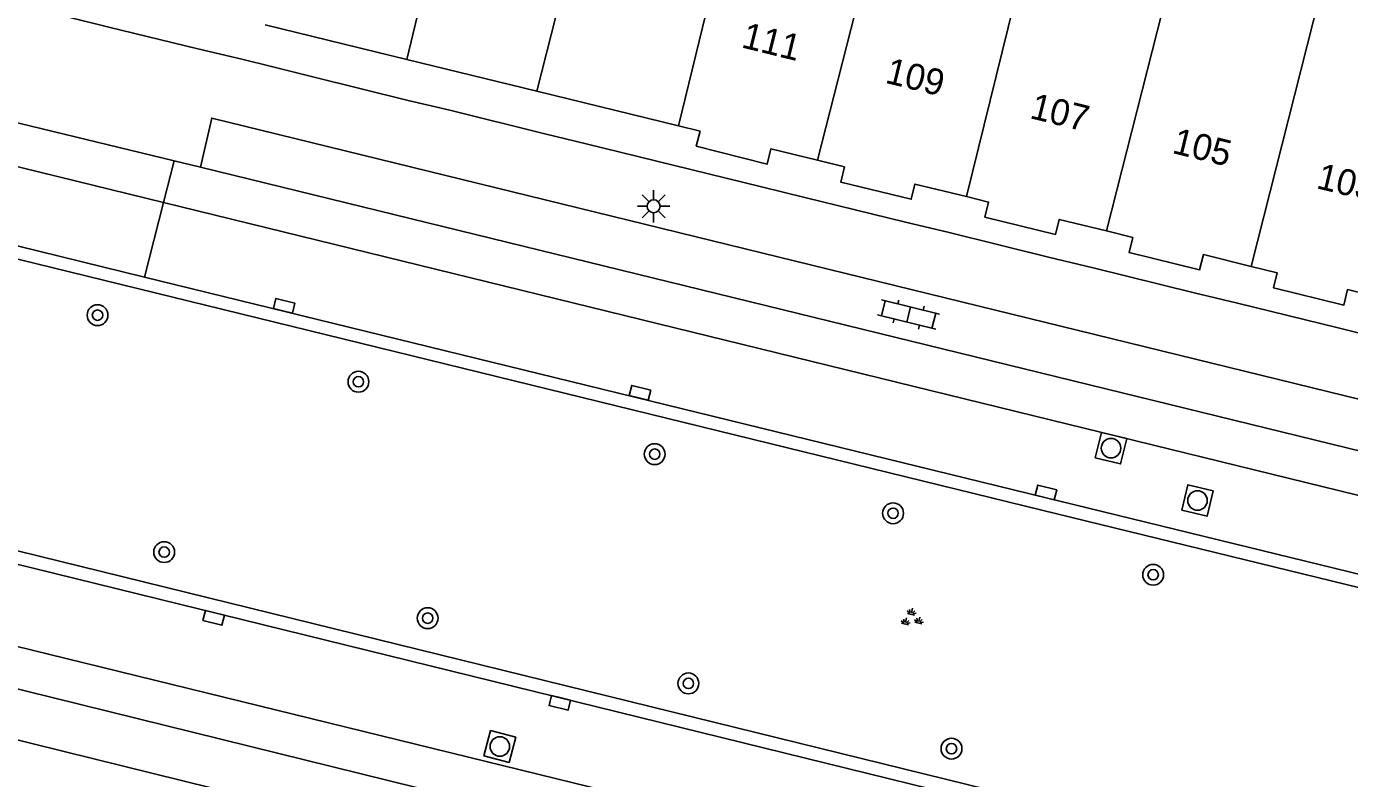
# Model space of a CAD drawing. Extents: x 125000 to 129004, y 397500 to 399008.
# Drawn here: x 126358.5 to 126409.3, y 398349.9 to 398378.8 of the extents above; entities that cross this region are included whole.
import ezdxf

# ---------------------------------------------------------------- set-up
doc = ezdxf.new("R2010")
doc.units = 0
for name, color, linetype in [('gg-afsc-muur', 7, 'Continuous'), ('gg-anno-huisnummerreeks BGT', 7, 'Continuous'), ('gg-bbg-hoofdgebouw', 7, 'Continuous'), ('gg-bbg-tussenscheiding', 7, 'Continuous'), ('gg-knt-verharding', 7, 'Continuous'), ('gg-knt-verharding nz', 7, 'Continuous'), ('gt-symb-boom', 7, 'Continuous'), ('gt-symb-groenvak', 7, 'Continuous'), ('gt-symb-klinker verharding', 7, 'Continuous'), ('gt-symb-kolk', 7, 'Continuous'), ('gt-symb-lichtmast', 7, 'Continuous'), ('gt-symb-rioolschacht', 7, 'Continuous')]:
    doc.layers.add(name, color=color, linetype=linetype)

# ---------------------------------------------------------------- blocks, each defined once
blk = doc.blocks.new('gt0-LMAST')
at = {"layer": 'gt-symb-lichtmast'}
for p, q in [((-0.005, 0.246), (-0.005, 0.621)), ((-0.182, 0.173), (-0.447, 0.438)), ((0.172, 0.173), (0.437, 0.438)), ((-0.255, -0.004), (-0.63, -0.004)), ((-0.182, -0.181), (-0.447, -0.446)), ((-0.005, -0.254), (-0.005, -0.629)), ((0.437, -0.446), (0.172, -0.181)), ((0.245, -0.004), (0.62, -0.004))]:
    blk.add_line(p, q, dxfattribs=at)
blk.add_circle((-0.005, -0.004), 0.25, dxfattribs=at)
blk = doc.blocks.new('gt0-BOOM')
at = {"layer": 'gt-symb-boom'}
for radius in [0.4, 0.2]:
    blk.add_circle((0, 0), radius, dxfattribs=at)
blk = doc.blocks.new('gt0-KOLK')
at = {"layer": 'gt-symb-kolk'}
blk.add_lwpolyline([(0, 0), (0.375, 0), (0.375, 0.4), (-0.375, 0.4), (-0.375, 0), (0, 0)], dxfattribs=at)
blk = doc.blocks.new('gt0-RS')
at = {"layer": 'gt-symb-rioolschacht'}
blk.add_lwpolyline([(-0.5, -0.5), (0.5, -0.5), (0.5, 0.5), (-0.5, 0.5)], close=True, dxfattribs=at)
blk.add_circle((0, 0), 0.375, dxfattribs=at)
blk = doc.blocks.new('gt0-KL1')
at = {"layer": 'gt-symb-klinker verharding'}
for p, q in [((-1.15, 0.3), (1.15, 0.3)), ((-1, -0.3), (-1, 0.3)), ((-0.5, 0.3), (-0.5, 0.45)), ((0, -0.3), (0, 0.3)), ((0.5, 0.3), (0.5, 0.45)), ((1, -0.3), (1, 0.3)), ((-1.15, -0.3), (1.15, -0.3)), ((-0.5, -0.45), (-0.5, -0.3)), ((0.5, -0.45), (0.5, -0.3))]:
    blk.add_line(p, q, dxfattribs=at)
blk = doc.blocks.new('gt0-GRVAK')
at = {"layer": 'gt-symb-groenvak'}
for p, q in [((-0.11, 0.189), (-0.228, 0.24)), ((-0.182, 0.153), (0.088, 0.153)), ((-0.091, 0.211), (-0.156, 0.322)), ((-0.047, 0.214), (-0.047, 0.393)), ((-0.004, 0.211), (0.061, 0.322)), ((0.015, 0.189), (0.133, 0.24)), ((0.262, -0.052), (0.197, 0.059)), ((0.305, -0.049), (0.305, 0.13)), ((0.349, -0.052), (0.414, 0.059)), ((-0.245, -0.228), (-0.363, -0.177)), ((-0.318, -0.264), (-0.047, -0.264)), ((-0.226, -0.206), (-0.291, -0.095)), ((-0.183, -0.203), (-0.183, -0.024)), ((-0.139, -0.206), (-0.074, -0.095)), ((-0.12, -0.228), (-0.002, -0.177)), ((0.243, -0.074), (0.125, -0.023)), ((0.17, -0.11), (0.441, -0.11)), ((0.368, -0.074), (0.486, -0.023))]:
    blk.add_line(p, q, dxfattribs=at)

msp = doc.modelspace()

# ---------------------------------------------------------------- linework, layer by layer
at = {"layer": 'gg-afsc-muur'}
for p, q in [((126365.112, 398377.931), (126361.699, 398378.766)), ((126367.94, 398377.251), (126366.799, 398377.538)), ((126373.188, 398375.952), (126369.53, 398376.858)), ((126378.426, 398374.673), (126374.778, 398375.574)), ((126386.754, 398372.632), (126380.022, 398374.288)), ((126392.278, 398371.275), (126388.416, 398372.229)), ((126397.812, 398369.924), (126393.957, 398370.882)), ((126403.354, 398368.567), (126399.485, 398369.522)), ((126408.89, 398367.225), (126405.027, 398368.174))]:
    msp.add_line(p, q, dxfattribs=at)
at = {"layer": 'gg-bbg-hoofdgebouw'}
for p, q in [((126367.694, 398378.852), (126373.127, 398377.524)), ((126373.127, 398377.524), (126378.12, 398376.304)), ((126378.12, 398376.304), (126383.56, 398374.975))]:
    msp.add_line(p, q, dxfattribs=at)
for points in [[(126383.56, 398374.975), (126384.389, 398374.772), (126384.243, 398374.19), (126386.966, 398373.508), (126387.11, 398374.094), (126388.903, 398373.653)], [(126388.903, 398373.653), (126389.93, 398373.4), (126389.789, 398372.817), (126392.497, 398372.16), (126392.639, 398372.743), (126394.619, 398372.26)], [(126394.619, 398372.26), (126395.467, 398372.053), (126395.325, 398371.47), (126398.036, 398370.808), (126398.177, 398371.386), (126399.998, 398370.942)], [(126399.998, 398370.942), (126401, 398370.697), (126400.858, 398370.114), (126403.567, 398369.454), (126403.71, 398370.036), (126405.55, 398369.585)], [(126405.55, 398369.585), (126406.542, 398369.342), (126406.401, 398368.765), (126409.104, 398368.1), (126409.249, 398368.693), (126411.084, 398368.242)]]:
    msp.add_lwpolyline(points, dxfattribs=at)
at = {"layer": 'gg-bbg-tussenscheiding'}
for p, q in [((126380.453, 398385.499), (126378.12, 398376.304)), ((126391.983, 398385.794), (126388.903, 398373.653)), ((126408.627, 398381.714), (126405.55, 398369.585))]:
    msp.add_line(p, q, dxfattribs=at)
for points in [[(126375.511, 398386.74), (126375.366, 398386.777), (126373.127, 398377.524)], [(126385.546, 398384.221), (126385.805, 398384.156), (126383.56, 398374.975)], [(126397.094, 398381.454), (126396.892, 398381.504), (126394.619, 398372.26)], [(126402.184, 398380.2), (126402.337, 398380.162), (126399.998, 398370.942)]]:
    msp.add_lwpolyline(points, dxfattribs=at)
at = {"layer": 'gg-knt-verharding'}
for p, q in [((126358.593, 398379.528), (126361.699, 398378.766)), ((126365.112, 398377.931), (126366.799, 398377.538)), ((126367.94, 398377.251), (126369.53, 398376.858)), ((126364.204, 398373.634), (126353.349, 398376.261)), ((126373.188, 398375.952), (126374.778, 398375.574)), ((126378.426, 398374.673), (126380.022, 398374.288)), ((126364.204, 398373.634), (126363.791, 398372.034)), ((126365.213, 398373.39), (126364.204, 398373.634)), ((126365.213, 398373.39), (126448.323, 398353.049)), ((126386.754, 398372.632), (126388.416, 398372.229)), ((126363.791, 398372.034), (126363.062, 398369.176)), ((126363.062, 398369.176), (126353.766, 398371.454)), ((126392.278, 398371.275), (126393.957, 398370.882)), ((126397.812, 398369.924), (126399.485, 398369.522)), ((126403.354, 398368.567), (126405.027, 398368.174)), ((126408.89, 398367.225), (126410.562, 398366.806)), ((126409.86, 398340.631), (126350.056, 398355.381))]:
    msp.add_line(p, q, dxfattribs=at)
for points in [[(126448.323, 398353.049), (126448.796, 398354.91), (126365.644, 398375.274), (126365.213, 398373.39)], [(126449.021, 398347.643), (126428.625, 398352.641), (126397.504, 398360.23), (126353.639, 398370.97)], [(126449.141, 398348.128), (126428.744, 398353.127), (126397.623, 398360.716), (126363.062, 398369.176)], [(126350.892, 398360.466), (126426.213, 398341.94), (126446.374, 398336.947)], [(126350.765, 398359.982), (126426.093, 398341.455), (126446.254, 398336.462)], [(126409.86, 398340.631), (126409.361, 398338.78), (126349.566, 398353.538), (126350.056, 398355.381)]]:
    msp.add_lwpolyline(points, dxfattribs=at)
at = {"layer": 'gg-knt-verharding nz'}
msp.add_line((126504.991, 398319.074), (126347.368, 398357.642), dxfattribs=at)
for points in [[(126363.791, 398372.034), (126352.975, 398374.683), (126353.349, 398376.261)], [(126539.849, 398328.941), (126484.861, 398342.384), (126363.791, 398372.034)]]:
    msp.add_lwpolyline(points, dxfattribs=at)

# ---------------------------------------------------------------- block references
at = {"layer": 'gt-symb-boom'}
for p in [(126361.26, 398367.713), (126371.276, 398365.158), (126382.648, 398362.38), (126391.799, 398360.112), (126363.819, 398358.623), (126401.784, 398357.753), (126373.933, 398356.088), (126383.942, 398353.586), (126394.043, 398351.082)]:
    msp.add_blockref('gt0-BOOM', p, dxfattribs=at)
at = {"layer": 'gt-symb-groenvak', "rotation": -13.660766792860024}
msp.add_blockref('gt0-GRVAK', (126392.5, 398356.077), dxfattribs=at)
at = {"layer": 'gt-symb-klinker verharding', "rotation": 166.1722049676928}
msp.add_blockref('gt0-KL1', (126392.394, 398367.737), dxfattribs=at)
at = {"layer": 'gt-symb-kolk'}
for p, rotation in [((126368.375, 398367.875), -14.300277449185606), ((126382.037, 398364.537), -13.716469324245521), ((126397.623, 398360.716), -13.772145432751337), ((126365.766, 398356.297), 166.17220496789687), ((126379.054, 398353.032), 166.17220496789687)]:
    msp.add_blockref('gt0-KOLK', p, dxfattribs=dict(at, rotation=rotation))
at = {"layer": 'gt-symb-lichtmast'}
msp.add_blockref('gt0-LMAST', (126382.612, 398371.892), dxfattribs=at)
at = {"layer": 'gt-symb-rioolschacht'}
for p, rotation in [((126400.166, 398362.61), -13.702889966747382), ((126403.485, 398360.603), -13.702889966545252), ((126376.704, 398351.166), -14.71731114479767)]:
    msp.add_blockref('gt0-RS', p, dxfattribs=dict(at, rotation=rotation))

# ---------------------------------------------------------------- texts
at = {"layer": 'gg-anno-huisnummerreeks BGT'}
for s, rotation, p in [('111', 346.1, (126385.941, 398377.992)), ('109', 346.3, (126391.458, 398376.633)), ('107', 346.2, (126397.009, 398375.278)), ('105', 346.3, (126402.473, 398373.939)), ('103', 346.4, (126408.009, 398372.589))]:
    msp.add_text(s, height=1, rotation=rotation, dxfattribs=at).set_placement(p)

doc.saveas('drawing.dxf')
